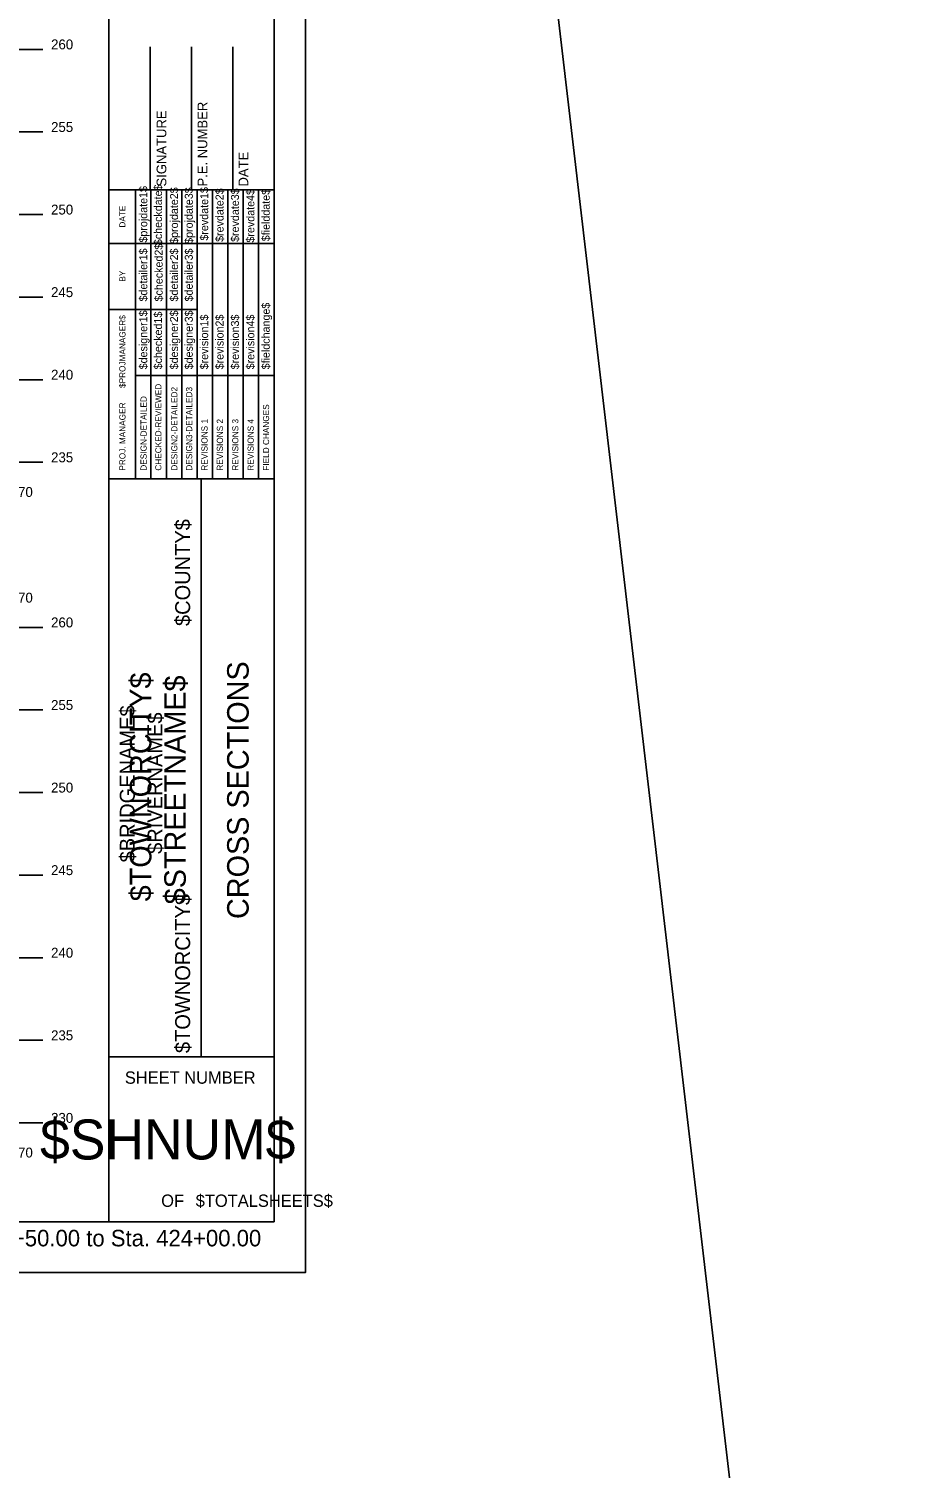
# Model space of a CAD drawing. Extents: x 1168600 to 1177589, y 610178 to 611246.
# Drawn here: x 1174812 to 1174864.6, y 610888.7 to 610975.8 of the extents above; entities that cross this region are included whole.
import ezdxf

# ---------------------------------------------------------------- set-up
doc = ezdxf.new("R2010")
doc.units = 0
for name, color, linetype in [('_Construction', 7, 'Continuous'), ('H_V ANNOTATION', 7, 'Continuous'), ('MAJOR', 7, 'Continuous')]:
    doc.layers.add(name, color=color, linetype=linetype)

msp = doc.modelspace()

# ---------------------------------------------------------------- linework, layer by layer
at = {"layer": '_Construction'}
for p, q in [((1174828.353, 611110.726), (1174864.616, 610801.523)), ((1174816.88, 610903.599), (1174816.88, 611008.599)), ((1174826.88, 610903.599), (1174826.88, 611008.599)), ((1174819.38, 610966.099), (1174819.38, 610974.747)), ((1174821.88, 610966.099), (1174821.88, 610974.747)), ((1174824.38, 610966.099), (1174824.38, 610974.747)), ((1174816.88, 610966.099), (1174826.88, 610966.099)), ((1174816.88, 610948.599), (1174826.88, 610948.599)), ((1174822.471, 610913.599), (1174822.471, 610948.599)), ((1174816.88, 610913.599), (1174826.88, 610913.599)), ((1174666.88, 610903.596), (1174826.88, 610903.596))]:
    msp.add_line(p, q, dxfattribs=at)
msp.add_lwpolyline([(1174658.787, 610900.537), (1174828.787, 610900.537), (1174828.787, 611010.537), (1174658.787, 611010.537)], close=True, dxfattribs=at)
for points in [[(1174818.495, 610962.849), (1174818.495, 610966.099)], [(1174819.428, 610948.602), (1174819.428, 610966.099)], [(1174820.36, 610966.099), (1174820.36, 610948.602)], [(1174821.291, 610948.602), (1174821.291, 610966.099)], [(1174822.223, 610948.602), (1174822.223, 610966.099)], [(1174823.155, 610948.602), (1174823.155, 610966.099)], [(1174824.086, 610948.602), (1174824.086, 610966.099)], [(1174825.018, 610948.602), (1174825.018, 610966.099)], [(1174825.95, 610948.602), (1174825.95, 610966.099)], [(1174818.496, 610948.602), (1174818.496, 610965.393)], [(1174816.88, 610962.849), (1174826.88, 610962.849)], [(1174816.88, 610958.849), (1174818.496, 610958.849)], [(1174818.495, 610958.849), (1174822.222, 610958.849)], [(1174818.495, 610954.849), (1174826.88, 610954.849)]]:
    msp.add_lwpolyline(points, dxfattribs=at)
at = {"layer": 'MAJOR'}
for p, q in [((1174812.882, 610974.596), (1174810.878, 610974.596)), ((1174812.882, 610969.596), (1174810.878, 610969.596)), ((1174812.882, 610964.596), (1174810.878, 610964.596)), ((1174812.882, 610959.596), (1174810.878, 610959.596)), ((1174812.882, 610954.596), (1174810.878, 610954.596)), ((1174812.882, 610949.596), (1174810.878, 610949.596)), ((1174812.882, 610939.596), (1174810.878, 610939.596)), ((1174812.882, 610934.596), (1174810.878, 610934.596)), ((1174812.882, 610929.596), (1174810.878, 610929.596)), ((1174812.882, 610924.596), (1174810.878, 610924.596)), ((1174812.882, 610919.596), (1174810.878, 610919.596)), ((1174812.882, 610914.596), (1174810.878, 610914.596)), ((1174812.882, 610909.596), (1174810.878, 610909.596))]:
    msp.add_line(p, q, dxfattribs=at)

# ---------------------------------------------------------------- texts
at = {"layer": '_Construction'}
for s, height, rotation, p in [('P.E. NUMBER', 0.59055, 90, (1174822.841, 610966.291)), ('SIGNATURE', 0.5906, 90, (1174820.361, 610966.291)), ('DATE', 0.5906, 90, (1174825.321, 610966.291)), ('$projdate1$', 0.48455, 90, (1174819.203, 610962.899)), ('$checkdate$', 0.48455, 90, (1174820.098, 610962.742)), ('$projdate2$', 0.48455, 90, (1174821.067, 610962.821)), ('$projdate3$', 0.48455, 90, (1174821.961, 610962.821)), ('$revdate1$', 0.4845, 90, (1174822.893, 610963.017)), ('$revdate2$', 0.4845, 90, (1174823.824, 610962.939)), ('$revdate3$', 0.4845, 90, (1174824.756, 610962.939)), ('$revdate4$', 0.4845, 90, (1174825.688, 610962.899)), ('$fielddate$', 0.48455, 90, (1174826.62, 610962.978)), ('DATE', 0.3714, 90, (1174817.885, 610963.805)), ('$checked2$', 0.4845, 90, (1174820.135, 610959.334)), ('$detailer1$', 0.48455, 90, (1174819.203, 610959.334)), ('$detailer2$', 0.48455, 90, (1174821.067, 610959.334)), ('$detailer3$', 0.48455, 90, (1174821.961, 610959.334)), ('BY', 0.3714, 90, (1174817.885, 610960.534)), ('$fieldchange$', 0.48455, 90, (1174826.62, 610955.222)), ('$PROJMANAGER$', 0.37275, 90, (1174817.885, 610954.094)), ('$designer1$', 0.48455, 90, (1174819.203, 610955.222)), ('$checked1$', 0.4845, 90, (1174820.098, 610955.222)), ('$designer2$', 0.48455, 90, (1174821.067, 610955.222)), ('$designer3$', 0.48455, 90, (1174821.961, 610955.222)), ('$revision1$', 0.48455, 90, (1174822.893, 610955.222)), ('$revision2$', 0.48455, 90, (1174823.824, 610955.222)), ('$revision3$', 0.48455, 90, (1174824.756, 610955.222)), ('$revision4$', 0.48455, 90, (1174825.688, 610955.222)), ('CHECKED-REVIEWED', 0.37275, 90, (1174820.061, 610949.087)), ('DESIGN2-DETAILED2', 0.37275, 90, (1174821.03, 610949.087)), ('DESIGN3-DETAILED3', 0.37275, 90, (1174821.925, 610949.087)), ('PROJ. MANAGER', 0.37275, 90, (1174817.885, 610949.087)), ('DESIGN-DETAILED', 0.37275, 90, (1174819.167, 610949.087)), ('FIELD CHANGES', 0.37275, 90, (1174826.583, 610949.087)), ('REVISIONS 1', 0.37275, 90, (1174822.856, 610949.087)), ('REVISIONS 2', 0.37275, 90, (1174823.788, 610949.087)), ('REVISIONS 3', 0.37275, 90, (1174824.72, 610949.087)), ('REVISIONS 4', 0.37275, 90, (1174825.651, 610949.087)), ('$COUNTY$', 0.9072, 90, (1174821.801, 610939.678)), ('CROSS SECTIONS', 1.30428, 90, (1174825.345, 610921.938)), ('$TOWNORCITY$', 1.30428, 90, (1174819.453, 610923.007)), ('$STREETNAME$', 1.30428, 90, (1174821.54, 610922.827)), ('$BRIDGENAME$', 0.90716, 90, (1174818.447, 610925.367)), ('$RIVERNAME$', 0.90716, 90, (1174820.124, 610925.882)), ('$TOWNORCITY$', 0.90716, 90, (1174821.801, 610913.82)), ('SHEET NUMBER', 0.74527, 360, (1174817.846, 610911.963)), ('$SHNUM$', 2.4194, 360, (1174812.714, 610907.379)), ('OF', 0.7453, 360, (1174820.047, 610904.509)), ('$TOTALSHEETS$', 0.74527, 360, (1174822.137, 610904.509))]:
    msp.add_text(s, height=height, rotation=rotation, dxfattribs=at).set_placement(p)
at = {"layer": 'H_V ANNOTATION'}
for s, height, p in [('260', 0.6, (1174813.38, 610974.596)), ('255', 0.6, (1174813.38, 610969.596)), ('250', 0.6, (1174813.38, 610964.596)), ('245', 0.6, (1174813.38, 610959.596)), ('240', 0.6, (1174813.38, 610954.596)), ('235', 0.6, (1174813.38, 610949.596)), ('70', 0.6, (1174811.382, 610947.496)), ('70', 0.6, (1174811.382, 610941.096)), ('260', 0.6, (1174813.38, 610939.596)), ('255', 0.6, (1174813.38, 610934.596)), ('250', 0.6, (1174813.38, 610929.596)), ('245', 0.6, (1174813.38, 610924.596)), ('240', 0.6, (1174813.38, 610919.596)), ('235', 0.6, (1174813.38, 610914.596)), ('230', 0.6, (1174813.38, 610909.596)), ('70', 0.6, (1174811.382, 610907.496)), ('Sta. 423+50.00 to Sta. 424+00.00', 1.0002, (1174806.026, 610902.116))]:
    msp.add_text(s, height=height, dxfattribs=at).set_placement(p)

doc.saveas('drawing.dxf')
